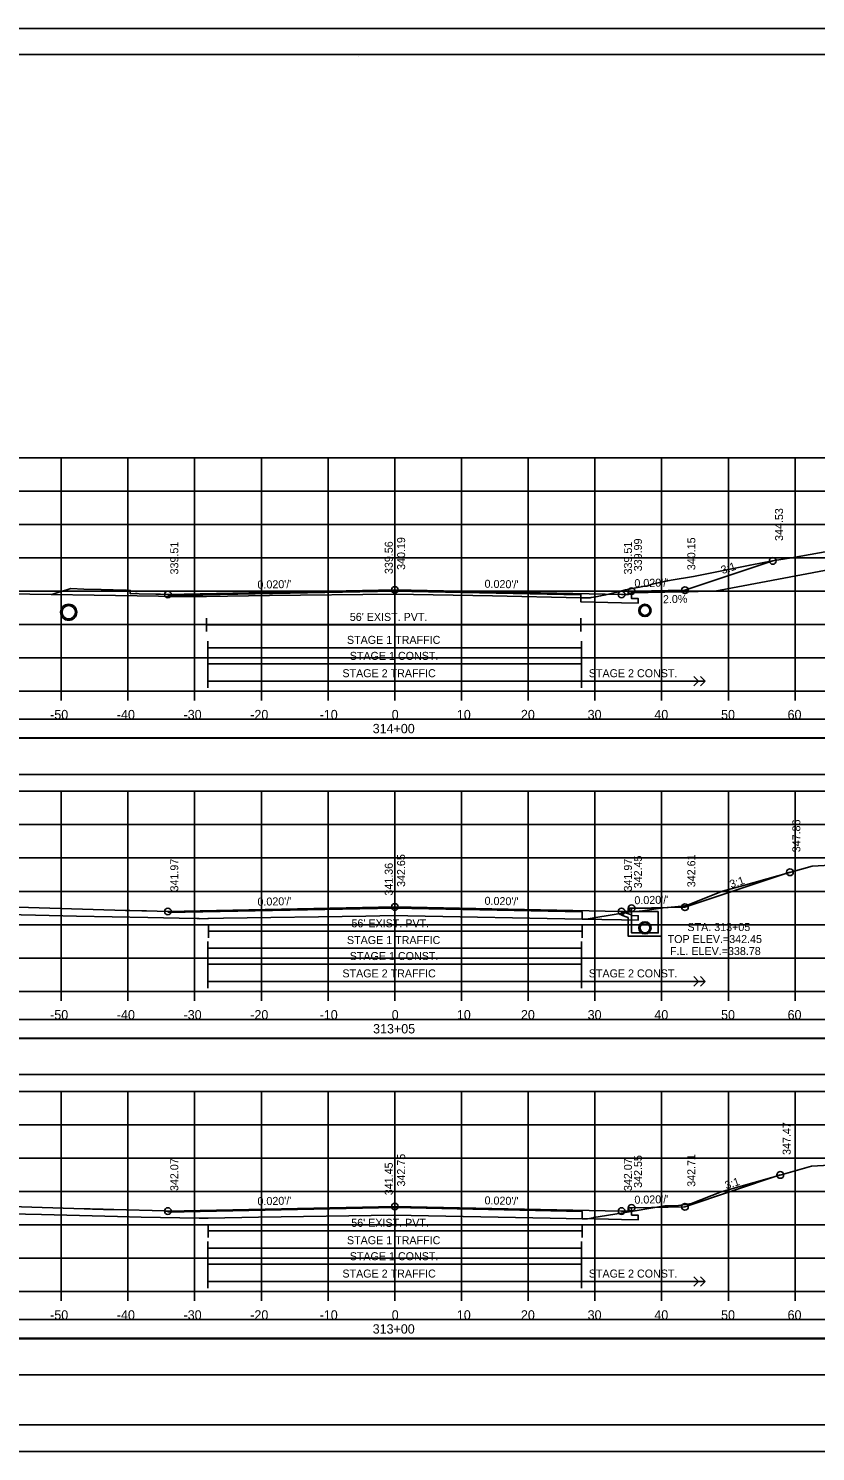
# Model space of a CAD drawing. Extents: x 1368122 to 1710785, y 373130 to 557566.
# Drawn here: x 1369300.7 to 1369418.6, y 374837 to 375050.4 of the extents above; entities that cross this region are included whole.
import ezdxf

# ---------------------------------------------------------------- set-up
doc = ezdxf.new("R2010")
doc.units = 0
for name, color, linetype in [('R_Alt Surface', 7, 'Continuous'), ('R_Axis', 7, 'Continuous'), ('R_Axis Annot', 7, 'Continuous'), ('R_Border', 7, 'Continuous'), ('R_Drive', 7, 'Continuous'), ('R_Exist Surface', 7, 'Continuous'), ('R_Fin Surface', 7, 'Continuous'), ('R_Grid', 7, 'Continuous'), ('R_No Plot', 7, 'Continuous'), ('R_Striping', 7, 'Continuous'), ('R_Water', 7, 'Continuous'), ('R_Water Annot', 7, 'Continuous'), ('R_Xsect Elev', 7, 'Continuous'), ('R_Xsect Slope', 7, 'Continuous')]:
    doc.layers.add(name, color=color, linetype=linetype)

msp = doc.modelspace()

# ---------------------------------------------------------------- linework, layer by layer
for points in [[(1369206.41, 374944.01), (1369504.71, 374944.01), (1369504.71, 374946.82), (1369206.41, 374946.82)], [(1369206.41, 374938.54), (1369504.71, 374938.54), (1369504.71, 374943.95), (1369206.41, 374943.95)], [(1369206.41, 374899.01), (1369504.71, 374899.01), (1369504.71, 374901.82), (1369206.41, 374901.82)], [(1369206.41, 374893.54), (1369504.71, 374893.54), (1369504.71, 374898.95), (1369206.41, 374898.95)], [(1369206.41, 374854.01), (1369504.71, 374854.01), (1369504.71, 374856.82), (1369206.41, 374856.82)], [(1369206.41, 374848.54), (1369504.71, 374848.54), (1369504.71, 374853.95), (1369206.41, 374853.95)]]:
    msp.add_lwpolyline(points, close=True)
at = {"layer": 'R_Alt Surface'}
for points in [[(1369391.06, 374966), (1369391.06, 374964.91), (1369392.06, 374964.89), (1369392.06, 374964.22), (1369389.56, 374964.27), (1369383.45, 374964.39), (1369383.45, 374965.47), (1369355.56, 374966.03), (1369321.56, 374965.35)], [(1369327.35, 374961.95), (1369327.35, 374959.95)], [(1369327.35, 374960.95), (1369383.45, 374960.95)], [(1369383.45, 374961.95), (1369383.45, 374959.95)], [(1369391.06, 374918.47), (1369391.06, 374917.38), (1369392.06, 374917.36), (1369392.06, 374916.69), (1369389.56, 374916.74), (1369383.66, 374916.85), (1369383.65, 374917.93), (1369355.56, 374918.5), (1369321.56, 374917.82)], [(1369327.63, 374916.02), (1369327.63, 374914.02)], [(1369383.65, 374916.02), (1369383.65, 374914.02)], [(1369327.63, 374915.02), (1369383.65, 374915.02)], [(1369391.06, 374873.56), (1369391.06, 374872.47), (1369392.06, 374872.45), (1369392.06, 374871.78), (1369389.56, 374871.83), (1369383.64, 374871.95), (1369383.64, 374873.03), (1369355.56, 374873.59), (1369321.56, 374872.91)], [(1369327.59, 374871.12), (1369327.59, 374869.12)], [(1369383.64, 374871.12), (1369383.64, 374869.12)], [(1369327.59, 374870.12), (1369383.64, 374870.12)]]:
    msp.add_lwpolyline(points, dxfattribs=at)
at = {"layer": 'R_Axis'}
for p, q in [((1369205.56, 374951.01), (1369505.56, 374951.01)), ((1369305.56, 374949.61), (1369305.56, 374951.01)), ((1369315.56, 374949.61), (1369315.56, 374951.01)), ((1369325.56, 374949.61), (1369325.56, 374951.01)), ((1369335.56, 374949.61), (1369335.56, 374951.01)), ((1369345.56, 374949.61), (1369345.56, 374951.01)), ((1369355.56, 374949.61), (1369355.56, 374951.01)), ((1369365.56, 374949.61), (1369365.56, 374951.01)), ((1369375.56, 374949.61), (1369375.56, 374951.01)), ((1369385.56, 374949.61), (1369385.56, 374951.01)), ((1369395.56, 374949.61), (1369395.56, 374951.01)), ((1369405.56, 374949.61), (1369405.56, 374951.01)), ((1369415.56, 374949.61), (1369415.56, 374951.01)), ((1369205.56, 374906.01), (1369505.56, 374906.01)), ((1369305.56, 374904.61), (1369305.56, 374906.01)), ((1369315.56, 374904.61), (1369315.56, 374906.01)), ((1369325.56, 374904.61), (1369325.56, 374906.01)), ((1369335.56, 374904.61), (1369335.56, 374906.01)), ((1369345.56, 374904.61), (1369345.56, 374906.01)), ((1369355.56, 374904.61), (1369355.56, 374906.01)), ((1369365.56, 374904.61), (1369365.56, 374906.01)), ((1369375.56, 374904.61), (1369375.56, 374906.01)), ((1369385.56, 374904.61), (1369385.56, 374906.01)), ((1369395.56, 374904.61), (1369395.56, 374906.01)), ((1369405.56, 374904.61), (1369405.56, 374906.01)), ((1369415.56, 374904.61), (1369415.56, 374906.01)), ((1369205.56, 374861.01), (1369505.56, 374861.01)), ((1369305.56, 374859.61), (1369305.56, 374861.01)), ((1369315.56, 374859.61), (1369315.56, 374861.01)), ((1369325.56, 374859.61), (1369325.56, 374861.01)), ((1369335.56, 374859.61), (1369335.56, 374861.01)), ((1369345.56, 374859.61), (1369345.56, 374861.01)), ((1369355.56, 374859.61), (1369355.56, 374861.01)), ((1369365.56, 374859.61), (1369365.56, 374861.01)), ((1369375.56, 374859.61), (1369375.56, 374861.01)), ((1369385.56, 374859.61), (1369385.56, 374861.01)), ((1369395.56, 374859.61), (1369395.56, 374861.01)), ((1369405.56, 374859.61), (1369405.56, 374861.01)), ((1369415.56, 374859.61), (1369415.56, 374861.01))]:
    msp.add_line(p, q, dxfattribs=at)
at = {"layer": 'R_Border'}
for p, q in [((1369197.56, 375046.47), (1369513.74, 375046.47)), ((1369350.08, 375046.21), (1369350.08, 375046.21)), ((1369350.08, 375046.21), (1369350.08, 375046.21)), ((1369513.74, 374841.01), (1369197.56, 374841.01))]:
    msp.add_line(p, q, dxfattribs=at)
at = {"layer": 'R_Drive'}
for p, q in [((1369403.51, 374966), (1369445.56, 374973.99)), ((1369390.56, 374965.5), (1369391.06, 374965.75)), ((1369391.06, 374965.75), (1369403.51, 374966))]:
    msp.add_line(p, q, dxfattribs=at)
at = {"layer": 'R_Exist Surface'}
for points in [[(1369294.36, 374965.67), (1369320.15, 374965.24), (1369321.23, 374965.22), (1369321.6, 374965.22), (1369326.23, 374965.2), (1369326.76, 374965.2), (1369327.35, 374965.22), (1369336.79, 374965.35), (1369355.41, 374965.58), (1369370.21, 374965.29), (1369383.45, 374965.03), (1369384.24, 374965.02), (1369384.85, 374965.02), (1369385.02, 374965.04), (1369385.68, 374965.16), (1369386.42, 374965.31), (1369387.2, 374965.48), (1369388.21, 374965.73), (1369389.23, 374965.96), (1369390.16, 374966.2), (1369392.75, 374966.71), (1369393.49, 374966.79), (1369394.15, 374967.04), (1369395.76, 374967.39), (1369396.97, 374967.66), (1369397.01, 374967.67), (1369400.32, 374968.2), (1369408.81, 374969.91), (1369412.17, 374970.54), (1369415.04, 374971.02), (1369420.64, 374972.03)], [(1369282.18, 374917.89), (1369301.72, 374917.44), (1369307.86, 374917.29), (1369318.56, 374917.08), (1369323.25, 374916.98), (1369325.91, 374916.92), (1369326.22, 374916.92), (1369326.23, 374916.91), (1369327.52, 374916.94), (1369327.63, 374916.95), (1369329.89, 374916.98), (1369351.24, 374917.31), (1369355.43, 374917.38), (1369357.53, 374917.33), (1369383.65, 374916.84), (1369384.32, 374916.84), (1369384.45, 374916.84), (1369384.61, 374916.87), (1369385.38, 374917.02), (1369390.58, 374917.87), (1369392.67, 374918.07), (1369395.78, 374918.52), (1369396.97, 374918.63), (1369398.61, 374918.81), (1369399, 374918.83), (1369399.17, 374918.83), (1369401.55, 374919.77), (1369404.69, 374921.02), (1369407.84, 374921.91), (1369418.13, 374924.81), (1369435.4, 374925.75)], [(1369290.55, 374872.83), (1369302.6, 374872.55), (1369314.01, 374872.28), (1369317.52, 374872.18), (1369326.22, 374872), (1369326.46, 374872), (1369327.59, 374872.03), (1369335.13, 374872.15), (1369355.41, 374872.46), (1369378.87, 374872.01), (1369383.64, 374871.92), (1369384.35, 374871.93), (1369384.45, 374871.93), (1369385.28, 374872.09), (1369385.39, 374872.11), (1369389.48, 374872.79), (1369396.03, 374873.88), (1369397.78, 374873.88), (1369400.05, 374874.21), (1369404.5, 374875.98), (1369412.1, 374878.13), (1369418.03, 374879.81), (1369427.98, 374880.35)]]:
    msp.add_lwpolyline(points, dxfattribs=at)
at = {"layer": 'R_Fin Surface'}
for points in [[(1369321.56, 374965.52), (1369355.56, 374966.2), (1369389.56, 374965.52), (1369390.56, 374965.5), (1369390.56, 374966), (1369391.06, 374966), (1369394.06, 374966.06), (1369399.06, 374966.16), (1369412.21, 374970.54)], [(1369304.07, 374965.51), (1369304.44, 374965.62), (1369305.2, 374965.85), (1369306.41, 374966.22), (1369306.98, 374966.39), (1369308.97, 374966.33), (1369311.53, 374966.25), (1369312.24, 374966.23), (1369313.35, 374966.2), (1369315.37, 374966.14), (1369315.81, 374966.13), (1369315.9, 374966.13), (1369315.9, 374965.71), (1369315.9, 374965.63), (1369316.71, 374965.64), (1369316.86, 374965.64), (1369316.94, 374965.64), (1369317.24, 374965.63), (1369319.74, 374965.57), (1369320.44, 374965.55), (1369321.56, 374965.52)], [(1369321.56, 374917.99), (1369355.56, 374918.67), (1369389.56, 374917.99), (1369390.56, 374917.97), (1369390.56, 374918.47), (1369391.06, 374918.47), (1369394.06, 374918.53), (1369399.06, 374918.63), (1369414.8, 374923.87)], [(1369279.56, 374919.25), (1369315.22, 374918.16), (1369315.23, 374918.16), (1369315.43, 374918.15), (1369315.44, 374918.15), (1369315.53, 374918.15), (1369315.57, 374918.15), (1369315.65, 374918.14), (1369315.65, 374918.14), (1369315.66, 374918.14), (1369315.85, 374918.14), (1369317.62, 374918.09), (1369317.66, 374918.09), (1369317.74, 374918.09), (1369317.75, 374918.09), (1369317.88, 374918.08), (1369317.89, 374918.08), (1369318, 374918.08), (1369318.01, 374918.08), (1369318.03, 374918.08), (1369318.11, 374918.08), (1369318.11, 374918.08), (1369318.22, 374918.07), (1369318.32, 374918.07), (1369321.56, 374917.98)], [(1369321.56, 374873.08), (1369355.56, 374873.76), (1369389.56, 374873.08), (1369390.56, 374873.06), (1369390.56, 374873.56), (1369391.06, 374873.56), (1369394.06, 374873.62), (1369399.06, 374873.72), (1369413.35, 374878.49)], [(1369280.73, 374874.29), (1369309.01, 374873.43), (1369309.02, 374873.43), (1369309.43, 374873.41), (1369309.45, 374873.41), (1369309.62, 374873.41), (1369309.71, 374873.41), (1369309.86, 374873.4), (1369309.86, 374873.4), (1369309.88, 374873.4), (1369310.26, 374873.39), (1369311.67, 374873.35), (1369311.78, 374873.35), (1369311.97, 374873.34), (1369312, 374873.34), (1369312.32, 374873.33), (1369312.35, 374873.33), (1369312.62, 374873.32), (1369312.65, 374873.32), (1369312.7, 374873.32), (1369312.91, 374873.32), (1369312.91, 374873.32), (1369313.18, 374873.31), (1369313.44, 374873.3), (1369321.08, 374873.1), (1369321.08, 374873.1), (1369321.09, 374873.1), (1369321.11, 374873.1), (1369321.11, 374873.1), (1369321.12, 374873.1), (1369321.13, 374873.09), (1369321.13, 374873.09), (1369321.13, 374873.09), (1369321.14, 374873.09), (1369321.15, 374873.09), (1369321.16, 374873.09), (1369321.16, 374873.09), (1369321.17, 374873.09), (1369321.17, 374873.09), (1369321.18, 374873.09), (1369321.18, 374873.09), (1369321.19, 374873.09), (1369321.2, 374873.09), (1369321.2, 374873.09), (1369321.21, 374873.09), (1369321.21, 374873.09), (1369321.23, 374873.09), (1369321.23, 374873.09), (1369321.56, 374873.08)]]:
    msp.add_lwpolyline(points, dxfattribs=at)
at = {"layer": 'R_Grid'}
for p, q in [((1369205.56, 374986.01), (1369505.56, 374986.01)), ((1369305.56, 374951.01), (1369305.56, 374986.01)), ((1369315.56, 374951.01), (1369315.56, 374986.01)), ((1369325.56, 374951.01), (1369325.56, 374986.01)), ((1369335.56, 374951.01), (1369335.56, 374986.01)), ((1369345.56, 374951.01), (1369345.56, 374986.01)), ((1369355.56, 374951.01), (1369355.56, 374986.01)), ((1369365.56, 374951.01), (1369365.56, 374986.01)), ((1369375.56, 374951.01), (1369375.56, 374986.01)), ((1369385.56, 374951.01), (1369385.56, 374986.01)), ((1369395.56, 374951.01), (1369395.56, 374986.01)), ((1369405.56, 374951.01), (1369405.56, 374986.01)), ((1369415.56, 374951.01), (1369415.56, 374986.01)), ((1369205.56, 374981.01), (1369505.56, 374981.01)), ((1369205.56, 374976.01), (1369505.56, 374976.01)), ((1369205.56, 374971.01), (1369505.56, 374971.01)), ((1369205.56, 374966.01), (1369505.56, 374966.01)), ((1369205.56, 374961.01), (1369505.56, 374961.01)), ((1369205.56, 374956.01), (1369505.56, 374956.01)), ((1369205.56, 374951.01), (1369505.56, 374951.01)), ((1369205.56, 374936.01), (1369505.56, 374936.01)), ((1369305.56, 374906.01), (1369305.56, 374936.01)), ((1369315.56, 374906.01), (1369315.56, 374936.01)), ((1369325.56, 374906.01), (1369325.56, 374936.01)), ((1369335.56, 374906.01), (1369335.56, 374936.01)), ((1369345.56, 374906.01), (1369345.56, 374936.01)), ((1369355.56, 374906.01), (1369355.56, 374936.01)), ((1369365.56, 374906.01), (1369365.56, 374936.01)), ((1369375.56, 374906.01), (1369375.56, 374936.01)), ((1369385.56, 374906.01), (1369385.56, 374936.01)), ((1369395.56, 374906.01), (1369395.56, 374936.01)), ((1369405.56, 374906.01), (1369405.56, 374936.01)), ((1369415.56, 374906.01), (1369415.56, 374936.01)), ((1369205.56, 374931.01), (1369505.56, 374931.01)), ((1369205.56, 374926.01), (1369505.56, 374926.01)), ((1369205.56, 374921.01), (1369505.56, 374921.01)), ((1369205.56, 374916.01), (1369505.56, 374916.01)), ((1369205.56, 374911.01), (1369505.56, 374911.01)), ((1369205.56, 374906.01), (1369505.56, 374906.01)), ((1369205.56, 374891.01), (1369505.56, 374891.01)), ((1369305.56, 374861.01), (1369305.56, 374891.01)), ((1369315.56, 374861.01), (1369315.56, 374891.01)), ((1369325.56, 374861.01), (1369325.56, 374891.01)), ((1369335.56, 374861.01), (1369335.56, 374891.01)), ((1369345.56, 374861.01), (1369345.56, 374891.01)), ((1369355.56, 374861.01), (1369355.56, 374891.01)), ((1369365.56, 374861.01), (1369365.56, 374891.01)), ((1369375.56, 374861.01), (1369375.56, 374891.01)), ((1369385.56, 374861.01), (1369385.56, 374891.01)), ((1369395.56, 374861.01), (1369395.56, 374891.01)), ((1369405.56, 374861.01), (1369405.56, 374891.01)), ((1369415.56, 374861.01), (1369415.56, 374891.01)), ((1369205.56, 374886.01), (1369505.56, 374886.01)), ((1369205.56, 374881.01), (1369505.56, 374881.01)), ((1369205.56, 374876.01), (1369505.56, 374876.01)), ((1369205.56, 374871.01), (1369505.56, 374871.01)), ((1369205.56, 374866.01), (1369505.56, 374866.01)), ((1369205.56, 374861.01), (1369505.56, 374861.01))]:
    msp.add_line(p, q, dxfattribs=at)
at = {"layer": 'R_No Plot'}
for p, q in [((1369185.16, 375050.37), (1369518.49, 375050.37)), ((1369185.16, 374837.03), (1369518.49, 374837.03))]:
    msp.add_line(p, q, dxfattribs=at)
for points in [[(1369185.15, 375050.37), (1369518.49, 375050.37), (1369518.49, 374837.03), (1369185.15, 374837.03)], [(1369431.48, 375046.47), (1369451.1, 375046.47), (1369451.1, 375036.59), (1369467.21, 375036.59), (1369490.41, 375036.59), (1369490.53, 375008.44), (1369513.74, 375008.44), (1369513.74, 374841.01), (1369197.56, 374841.01), (1369197.56, 375046.47)]]:
    msp.add_lwpolyline(points, close=True, dxfattribs=at)
for centre, radius in [((1369412.21, 374970.54), 0.5), ((1369355.56, 374966.2), 0.5), ((1369391.06, 374966), 0.5), ((1369399.06, 374966.16), 0.5), ((1369321.56, 374965.52), 0.5), ((1369389.56, 374965.52), 0.5), ((1369306.68, 374962.85), 1.21), ((1369393.06, 374963.13), 0.917), ((1369414.8, 374923.87), 0.5), ((1369321.56, 374917.99), 0.5), ((1369355.56, 374918.67), 0.5), ((1369389.56, 374917.99), 0.5), ((1369391.06, 374918.47), 0.5), ((1369399.06, 374918.63), 0.5), ((1369393.06, 374915.54), 0.917), ((1369413.35, 374878.49), 0.5), ((1369321.56, 374873.08), 0.5), ((1369355.56, 374873.76), 0.5), ((1369389.56, 374873.08), 0.5), ((1369391.06, 374873.56), 0.5), ((1369399.06, 374873.72), 0.5)]:
    msp.add_circle(centre, radius, dxfattribs=at)
at = {"layer": 'R_Striping'}
for p, q in [((1369402.11, 374952.51), (1369383.56, 374952.51)), ((1369401.11, 374952.51), (1369400.41, 374953.22)), ((1369400.41, 374951.81), (1369401.11, 374952.51)), ((1369402.11, 374952.51), (1369401.41, 374953.22)), ((1369401.41, 374951.81), (1369402.11, 374952.51)), ((1369402.11, 374907.51), (1369383.56, 374907.51)), ((1369401.11, 374907.51), (1369400.41, 374908.22)), ((1369400.41, 374906.81), (1369401.11, 374907.51)), ((1369402.11, 374907.51), (1369401.41, 374908.22)), ((1369401.41, 374906.81), (1369402.11, 374907.51)), ((1369402.11, 374862.51), (1369383.56, 374862.51)), ((1369401.11, 374862.51), (1369400.41, 374863.22)), ((1369400.41, 374861.81), (1369401.11, 374862.51)), ((1369402.11, 374862.51), (1369401.41, 374863.22)), ((1369401.41, 374861.81), (1369402.11, 374862.51))]:
    msp.add_line(p, q, dxfattribs=at)
for points in [[(1369327.56, 374958.51), (1369327.56, 374951.51)], [(1369383.56, 374958.51), (1369383.56, 374951.51)], [(1369327.56, 374957.51), (1369383.56, 374957.51)], [(1369383.56, 374955.11), (1369327.56, 374955.11)], [(1369327.56, 374952.51), (1369383.56, 374952.51)], [(1369327.56, 374913.51), (1369327.56, 374906.51)], [(1369383.56, 374913.51), (1369383.56, 374906.51)], [(1369327.56, 374912.51), (1369383.56, 374912.51)], [(1369383.56, 374910.11), (1369327.56, 374910.11)], [(1369327.56, 374907.51), (1369383.56, 374907.51)], [(1369327.56, 374868.51), (1369327.56, 374861.51)], [(1369383.56, 374868.51), (1369383.56, 374861.51)], [(1369327.56, 374867.51), (1369383.56, 374867.51)], [(1369383.56, 374865.11), (1369327.56, 374865.11)], [(1369327.56, 374862.51), (1369383.56, 374862.51)]]:
    msp.add_lwpolyline(points, dxfattribs=at)
at = {"layer": 'R_Water'}
for p, q in [((1369389.56, 374917.99), (1369391.06, 374917.47)), ((1369389.56, 374917.46), (1369390.56, 374917.11)), ((1369390.73, 374918.3), (1369390.81, 374918.47)), ((1369390.73, 374918.3), (1369391.06, 374917.97)), ((1369395.56, 374918.47), (1369390.81, 374918.47)), ((1369395.06, 374917.97), (1369391.06, 374917.97)), ((1369391.06, 374916.97), (1369391.06, 374917.47)), ((1369395.06, 374916.97), (1369395.06, 374917.97)), ((1369395.56, 374916.97), (1369395.56, 374918.47)), ((1369390.56, 374916.97), (1369390.56, 374917.11))]:
    msp.add_line(p, q, dxfattribs=at)
for points in [[(1369389.56, 374917.46), (1369389.56, 374917.99)], [(1369395.56, 374916.97), (1369395.56, 374914.29), (1369393.06, 374914.29), (1369390.56, 374914.29), (1369390.56, 374916.97)], [(1369395.06, 374916.97), (1369395.06, 374914.79), (1369393.06, 374914.79), (1369391.06, 374914.79), (1369391.06, 374916.97)]]:
    msp.add_lwpolyline(points, dxfattribs=at)
for centre, radius in [((1369306.68, 374962.85), 1), ((1369393.06, 374963.13), 0.75), ((1369393.06, 374915.54), 0.75)]:
    msp.add_circle(centre, radius, dxfattribs=at)
at = {"layer": 'R_Xsect Elev'}
for p, q in [((1369355.56, 374965.58), (1369355.56, 374975.58)), ((1369355.56, 374917.37), (1369355.56, 374927.37)), ((1369355.56, 374872.46), (1369355.56, 374882.46))]:
    msp.add_line(p, q, dxfattribs=at)

# ---------------------------------------------------------------- texts
at = {"layer": 'R_Axis Annot'}
for s, p in [('-50', (1369303.9, 374946.81)), ('-40', (1369313.9, 374946.81)), ('-30', (1369323.9, 374946.81)), ('-20', (1369333.9, 374946.81)), ('-10', (1369344.3, 374946.81)), ('0', (1369355.1, 374946.81)), ('10', (1369364.87, 374946.81)), ('20', (1369374.47, 374946.81)), ('30', (1369384.47, 374946.81)), ('40', (1369394.47, 374946.81)), ('50', (1369404.47, 374946.81)), ('60', (1369414.44, 374946.81)), ('314+00', (1369352.25, 374944.71)), ('-50', (1369303.9, 374901.81)), ('-40', (1369313.9, 374901.81)), ('-30', (1369323.9, 374901.81)), ('-20', (1369333.9, 374901.81)), ('-10', (1369344.3, 374901.81)), ('0', (1369355.1, 374901.81)), ('10', (1369364.87, 374901.81)), ('20', (1369374.47, 374901.81)), ('30', (1369384.47, 374901.81)), ('40', (1369394.47, 374901.81)), ('50', (1369404.47, 374901.81)), ('60', (1369414.44, 374901.81)), ('313+05', (1369352.31, 374899.71)), ('-50', (1369303.9, 374856.81)), ('-40', (1369313.9, 374856.81)), ('-30', (1369323.9, 374856.81)), ('-20', (1369333.9, 374856.81)), ('-10', (1369344.3, 374856.81)), ('0', (1369355.1, 374856.81)), ('10', (1369364.87, 374856.81)), ('20', (1369374.47, 374856.81)), ('30', (1369384.47, 374856.81)), ('40', (1369394.47, 374856.81)), ('50', (1369404.47, 374856.81)), ('60', (1369414.44, 374856.81)), ('313+00', (1369352.25, 374854.71))]:
    msp.add_text(s, height=1.4, dxfattribs=at).set_placement(p)
at = {"layer": 'R_Striping'}
for s, p in [('STAGE 1 TRAFFIC', (1369348.39, 374958.11)), ('STAGE 1 CONST.', (1369348.81, 374955.71)), ('STAGE 2 TRAFFIC', (1369347.71, 374953.11)), ('STAGE 2 CONST.', (1369384.64, 374953.11)), ('STAGE 1 TRAFFIC', (1369348.39, 374913.11)), ('STAGE 1 CONST.', (1369348.81, 374910.71)), ('STAGE 2 TRAFFIC', (1369347.71, 374908.11)), ('STAGE 2 CONST.', (1369384.64, 374908.11)), ('STAGE 1 TRAFFIC', (1369348.39, 374868.11)), ('STAGE 1 CONST.', (1369348.81, 374865.71)), ('STAGE 2 TRAFFIC', (1369347.71, 374863.11)), ('STAGE 2 CONST.', (1369384.64, 374863.11))]:
    msp.add_text(s, height=1.2, dxfattribs=at).set_placement(p)
at = {"layer": 'R_Water'}
for p in [(1369348.82, 374961.55), (1369349.07, 374915.62), (1369349.04, 374870.72)]:
    msp.add_text("56' EXIST. PVT.", height=1.2, dxfattribs=at).set_placement(p)
at = {"layer": 'R_Water Annot'}
for s, p in [('STA. 313+05', (1369399.43, 374915.06)), ('TOP ELEV.=342.45', (1369396.46, 374913.26)), ('F.L. ELEV.=338.78', (1369396.81, 374911.46))]:
    msp.add_text(s, height=1.2, dxfattribs=at).set_placement(p)
at = {"layer": 'R_Xsect Elev'}
for s, rotation, p in [('344.53', 90, (1369413.76, 374973.54)), ('339.51', 90, (1369323.11, 374968.52)), ('339.56', 90, (1369355.26, 374968.58)), ('340.19', 90, (1369357.11, 374969.2)), ('339.51', 90, (1369391.11, 374968.52)), ('339.99', 90, (1369392.61, 374969)), ('340.15', 90, (1369400.61, 374969.16)), ('2.0%', 1.1458, (1369395.77, 374964.2)), ('347.86', 90, (1369416.35, 374926.87)), ('342.65', 90, (1369357.11, 374921.67)), ('342.45', 90, (1369392.61, 374921.47)), ('342.61', 90, (1369400.61, 374921.63)), ('341.97', 90, (1369323.11, 374920.99)), ('341.36', 90, (1369355.26, 374920.37)), ('341.97', 90, (1369391.11, 374920.99)), ('347.47', 90, (1369414.9, 374881.49)), ('342.75', 90, (1369357.11, 374876.76)), ('342.55', 90, (1369392.61, 374876.56)), ('342.71', 90, (1369400.61, 374876.72)), ('342.07', 90, (1369323.11, 374876.08)), ('341.45', 90, (1369355.26, 374875.46)), ('342.07', 90, (1369391.11, 374876.08))]:
    msp.add_text(s, height=1.2, rotation=rotation, dxfattribs=at).set_placement(p)
at = {"layer": 'R_Xsect Slope'}
for s, rotation, p in [('3:1', 18.4349, (1369404.69, 374968.56)), ("0.020'/'", 1.1458, (1369334.99, 374966.39)), ("0.020'/'", 358.8542, (1369369.01, 374966.53)), ("0.020'/'", 1.1458, (1369391.49, 374966.61)), ('3:1', 18.4349, (1369405.98, 374921.46)), ("0.020'/'", 1.1458, (1369334.99, 374918.85)), ("0.020'/'", 358.8542, (1369369.01, 374919)), ("0.020'/'", 1.1458, (1369391.49, 374919.07)), ('3:1', 18.4349, (1369405.26, 374876.32)), ("0.020'/'", 1.1458, (1369334.99, 374873.95)), ("0.020'/'", 358.8542, (1369369.01, 374874.09)), ("0.020'/'", 1.1458, (1369391.49, 374874.17))]:
    msp.add_text(s, height=1.2, rotation=rotation, dxfattribs=at).set_placement(p)

doc.saveas('drawing.dxf')
